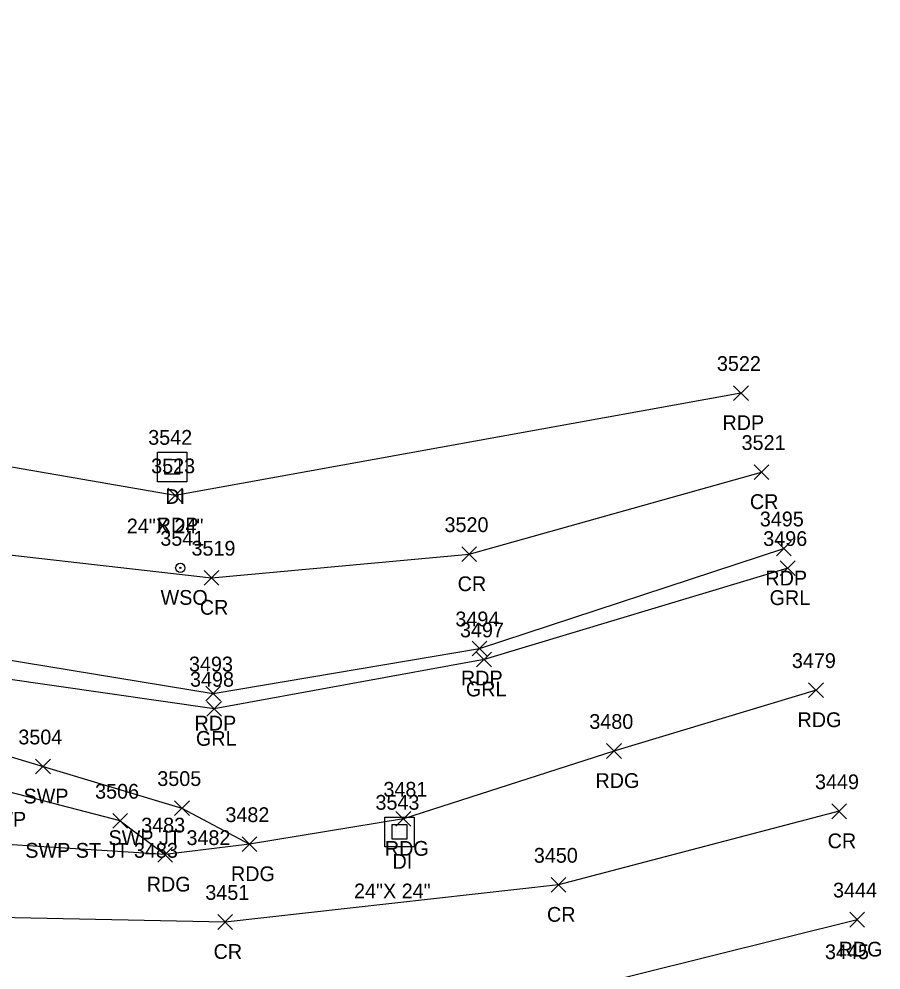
# Model space of a CAD drawing. Extents: x 1609623 to 1616187, y 756677 to 762826.
# Drawn here: x 1610629 to 1610745.7, y 762654.1 to 762782.8 of the extents above; entities that cross this region are included whole.
import ezdxf

# ---------------------------------------------------------------- set-up
doc = ezdxf.new("R2010")
doc.units = 0
for name, color, linetype in [('D_A', 7, 'Continuous'), ('D_C', 7, 'Continuous'), ('D_I', 7, 'Continuous'), ('DS', 7, 'Continuous'), ('L_I', 7, 'Continuous'), ('P_A', 7, 'Continuous'), ('P_I', 7, 'Continuous'), ('P_TIC', 7, 'Continuous'), ('PET', 7, 'Continuous'), ('PEU', 7, 'Continuous'), ('PRC', 7, 'Continuous'), ('R_A', 7, 'Continuous'), ('R_I', 7, 'Continuous'), ('R_TIC', 7, 'Continuous'), ('RGR', 7, 'Continuous'), ('RSW', 7, 'Continuous'), ('U_A', 7, 'Continuous'), ('U_I', 7, 'Continuous'), ('UWV', 7, 'Continuous')]:
    doc.layers.add(name, color=color, linetype=linetype)

msp = doc.modelspace()

# ---------------------------------------------------------------- linework, layer by layer
at = {"layer": 'DS'}
for p, q in [((1610647.74, 762724.18), (1610651.74, 762724.18)), ((1610647.74, 762720.18), (1610647.74, 762724.18)), ((1610651.74, 762724.18), (1610651.74, 762720.18)), ((1610648.74, 762721.18), (1610648.74, 762723.18)), ((1610648.74, 762723.18), (1610650.74, 762723.18)), ((1610650.74, 762723.18), (1610650.74, 762721.18)), ((1610650.74, 762721.18), (1610648.74, 762721.18)), ((1610649.75, 762722.18), (1610649.75, 762722.18)), ((1610649.75, 762722.18), (1610649.75, 762722.18)), ((1610651.74, 762720.18), (1610647.74, 762720.18)), ((1610678.5, 762674.76), (1610682.5, 762674.76)), ((1610678.5, 762670.76), (1610678.5, 762674.76)), ((1610679.5, 762671.76), (1610679.5, 762673.76)), ((1610679.5, 762673.76), (1610681.5, 762673.76)), ((1610681.5, 762673.76), (1610681.5, 762671.76)), ((1610682.5, 762674.76), (1610682.5, 762670.76)), ((1610680.51, 762672.76), (1610680.51, 762672.76)), ((1610680.51, 762672.76), (1610680.51, 762672.76)), ((1610681.5, 762671.76), (1610679.5, 762671.76)), ((1610682.5, 762670.76), (1610678.5, 762670.76))]:
    msp.add_line(p, q, dxfattribs=at)
at = {"layer": 'P_TIC'}
for points in [[(1610725.73, 762731.18), (1610727.73, 762733.18)], [(1610727.73, 762731.18), (1610725.73, 762733.18)], [(1610728.5, 762720.48), (1610730.5, 762722.48)], [(1610730.5, 762720.48), (1610728.5, 762722.48)], [(1610649.15, 762717.32), (1610651.15, 762719.32)], [(1610651.15, 762717.32), (1610649.15, 762719.32)], [(1610688.94, 762709.36), (1610690.94, 762711.36)], [(1610690.94, 762709.36), (1610688.94, 762711.36)], [(1610731.54, 762710.13), (1610733.54, 762712.13)], [(1610733.54, 762710.13), (1610731.54, 762712.13)], [(1610654.05, 762706.17), (1610656.05, 762708.17)], [(1610656.05, 762706.17), (1610654.05, 762708.17)], [(1610690.33, 762696.59), (1610692.33, 762698.59)], [(1610692.33, 762696.59), (1610690.33, 762698.59)], [(1610735.89, 762690.95), (1610737.89, 762692.95)], [(1610737.89, 762690.95), (1610735.89, 762692.95)], [(1610654.27, 762690.49), (1610656.27, 762692.49)], [(1610656.27, 762690.49), (1610654.27, 762692.49)], [(1610708.54, 762682.71), (1610710.54, 762684.71)], [(1610710.54, 762682.71), (1610708.54, 762684.71)], [(1610739.02, 762674.55), (1610741.02, 762676.55)], [(1610741.02, 762674.55), (1610739.02, 762676.55)], [(1610680.03, 762673.53), (1610682.03, 762675.53)], [(1610682.03, 762673.53), (1610680.03, 762675.53)], [(1610659.2, 762670.09), (1610661.2, 762672.09)], [(1610661.2, 762670.09), (1610659.2, 762672.09)], [(1610647.8, 762668.68), (1610649.8, 762670.68)], [(1610649.8, 762668.68), (1610647.8, 762670.68)], [(1610701.04, 762664.59), (1610703.04, 762666.59)], [(1610703.04, 762664.59), (1610701.04, 762666.59)], [(1610655.91, 762659.56), (1610657.91, 762661.56)], [(1610657.91, 762659.56), (1610655.91, 762661.56)], [(1610741.45, 762659.88), (1610743.45, 762661.88)], [(1610743.45, 762659.88), (1610741.45, 762661.88)]]:
    msp.add_lwpolyline(points, dxfattribs=at)
at = {"layer": 'PET'}
for points in [[(1610726.73, 762732.18), (1610650.15, 762718.32), (1610608.66, 762725.5), (1610569.82, 762742.05), (1610540.85, 762758.95), (1610514.49, 762770.43), (1610491.13, 762782.83)], [(1610543.06, 762697.36), (1610528.4, 762713.27), (1610525.26, 762719.09), (1610530.51, 762733.03), (1610575.44, 762712.18), (1610619.84, 762697.34), (1610655.27, 762691.49), (1610691.33, 762697.59), (1610732.54, 762711.13)]]:
    msp.add_lwpolyline(points, dxfattribs=at)
at = {"layer": 'PEU'}
for points in [[(1610736.89, 762691.95), (1610709.54, 762683.71), (1610681.03, 762674.53), (1610660.2, 762671.09), (1610648.8, 762669.68), (1610623.02, 762671.34), (1610592.68, 762677.28), (1610564.65, 762688.34), (1610543.06, 762697.36)], [(1610692.43, 762648.46), (1610742.45, 762660.88)]]:
    msp.add_lwpolyline(points, dxfattribs=at)
at = {"layer": 'PRC'}
for points in [[(1610483.29, 762765.19), (1610531.26, 762743.38), (1610570.67, 762726.44), (1610610.26, 762712.27), (1610655.05, 762707.17), (1610689.94, 762710.36), (1610729.5, 762721.48)], [(1610740.02, 762675.55), (1610702.04, 762665.59), (1610656.91, 762660.56), (1610610.82, 762661.48), (1610581.11, 762660.83)]]:
    msp.add_lwpolyline(points, dxfattribs=at)
at = {"layer": 'R_TIC'}
for points in [[(1610732.05, 762707.48), (1610734.05, 762709.48)], [(1610734.05, 762707.48), (1610732.05, 762709.48)], [(1610690.95, 762695.11), (1610692.95, 762697.11)], [(1610692.95, 762695.11), (1610690.95, 762697.11)], [(1610654.41, 762688.42), (1610656.41, 762690.42)], [(1610656.41, 762688.42), (1610654.41, 762690.42)], [(1610631.25, 762680.61), (1610633.25, 762682.61)], [(1610633.25, 762680.61), (1610631.25, 762682.61)], [(1610650.06, 762674.98), (1610652.06, 762676.98)], [(1610652.06, 762674.98), (1610650.06, 762676.98)], [(1610641.69, 762673.26), (1610643.69, 762675.26)], [(1610643.69, 762673.26), (1610641.69, 762675.26)]]:
    msp.add_lwpolyline(points, dxfattribs=at)
at = {"layer": 'RGR'}
msp.add_lwpolyline([(1610733.05, 762708.48), (1610691.95, 762696.11), (1610655.41, 762689.42), (1610619.27, 762694.6), (1610574.48, 762709.13), (1610541.27, 762724.08)], dxfattribs=at)
at = {"layer": 'RSW'}
for points in [[(1610550.28, 762710.74), (1610598.64, 762691.79), (1610632.25, 762681.61), (1610651.06, 762675.98)], [(1610642.69, 762674.26), (1610626.52, 762678.47), (1610596.74, 762687.62), (1610556.93, 762703.41)], [(1610651.06, 762675.98), (1610660.2, 762671.09)], [(1610642.69, 762674.26), (1610648.8, 762669.68)]]:
    msp.add_lwpolyline(points, dxfattribs=at)
at = {"layer": 'UWV'}
for radius in [0.625, 0.0833]:
    msp.add_circle((1610650.83, 762708.51), radius, dxfattribs=at)

# ---------------------------------------------------------------- texts
at = {"layer": 'D_A'}
for p in [(1610648.8, 762717.18), (1610679.56, 762667.76)]:
    msp.add_text('DI', height=2, dxfattribs=at).set_placement(p)
at = {"layer": 'D_C'}
for p in [(1610643.59, 762713.18), (1610674.35, 762663.76)]:
    msp.add_text('24"X 24"', height=2, dxfattribs=at).set_placement(p)
at = {"layer": 'D_I'}
for s, p in [('3542', (1610646.49, 762725.18)), ('3543', (1610677.25, 762675.76))]:
    msp.add_text(s, height=2, dxfattribs=at).set_placement(p)
at = {"layer": 'L_I'}
msp.add_text('3445', height=2, dxfattribs=at).set_placement((1610738.1, 762655.53))
at = {"layer": 'P_A'}
for s, p in [('RDP', (1610724.22, 762727.18)), ('CR', (1610727.94, 762716.48)), ('RDP', (1610647.64, 762713.32)), ('CR', (1610688.38, 762705.36)), ('RDP', (1610730.03, 762706.13)), ('CR', (1610653.48, 762702.17)), ('RDP', (1610688.82, 762692.59)), ('RDP', (1610652.76, 762686.49)), ('RDG', (1610734.38, 762686.95)), ('RDG', (1610707.03, 762678.71)), ('CR', (1610738.46, 762670.55)), ('RDG', (1610678.52, 762669.53)), ('RDG', (1610657.69, 762666.09)), ('RDG', (1610646.29, 762664.68)), ('CR', (1610700.47, 762660.59)), ('CR', (1610655.34, 762655.56)), ('RDG', (1610739.94, 762655.88))]:
    msp.add_text(s, height=2, dxfattribs=at).set_placement(p)
at = {"layer": 'P_I'}
for s, p in [('3522', (1610723.47, 762735.18)), ('3521', (1610726.81, 762724.48)), ('3523', (1610646.89, 762721.32)), ('3495', (1610729.28, 762714.13)), ('3520', (1610686.6, 762713.36)), ('3519', (1610652.35, 762710.17)), ('3494', (1610688.07, 762700.59)), ('3479', (1610733.62, 762694.95)), ('3493', (1610652.01, 762694.49)), ('3480', (1610706.2, 762686.71)), ('3449', (1610736.75, 762678.55)), ('3481', (1610678.33, 762677.53)), ('3482', (1610656.94, 762674.09)), ('3483', (1610645.54, 762672.68)), ('3450', (1610698.69, 762668.59)), ('3444', (1610739.19, 762663.88)), ('3451', (1610654.22, 762663.56))]:
    msp.add_text(s, height=2, dxfattribs=at).set_placement(p)
at = {"layer": 'R_A'}
for s, p in [('GRL', (1610730.6, 762703.48)), ('GRL', (1610689.49, 762691.11)), ('GRL', (1610652.95, 762684.42)), ('SWP', (1610629.61, 762676.61)), ('SWP', (1610623.88, 762673.47)), ('SWP JT 3482', (1610641.12, 762670.98)), ('SWP ST JT 3483', (1610629.85, 762669.26))]:
    msp.add_text(s, height=2, dxfattribs=at).set_placement(p)
at = {"layer": 'R_I'}
for s, p in [('3496', (1610729.74, 762711.48)), ('3497', (1610688.69, 762699.11)), ('3498', (1610652.15, 762692.42)), ('3504', (1610628.91, 762684.61)), ('3505', (1610647.72, 762678.98)), ('3506', (1610639.3, 762677.26))]:
    msp.add_text(s, height=2, dxfattribs=at).set_placement(p)
at = {"layer": 'U_A'}
msp.add_text('WSO', height=2, dxfattribs=at).set_placement((1610648.16, 762703.51))
at = {"layer": 'U_I'}
msp.add_text('3541', height=2, dxfattribs=at).set_placement((1610648.13, 762711.51))

doc.saveas('drawing.dxf')
